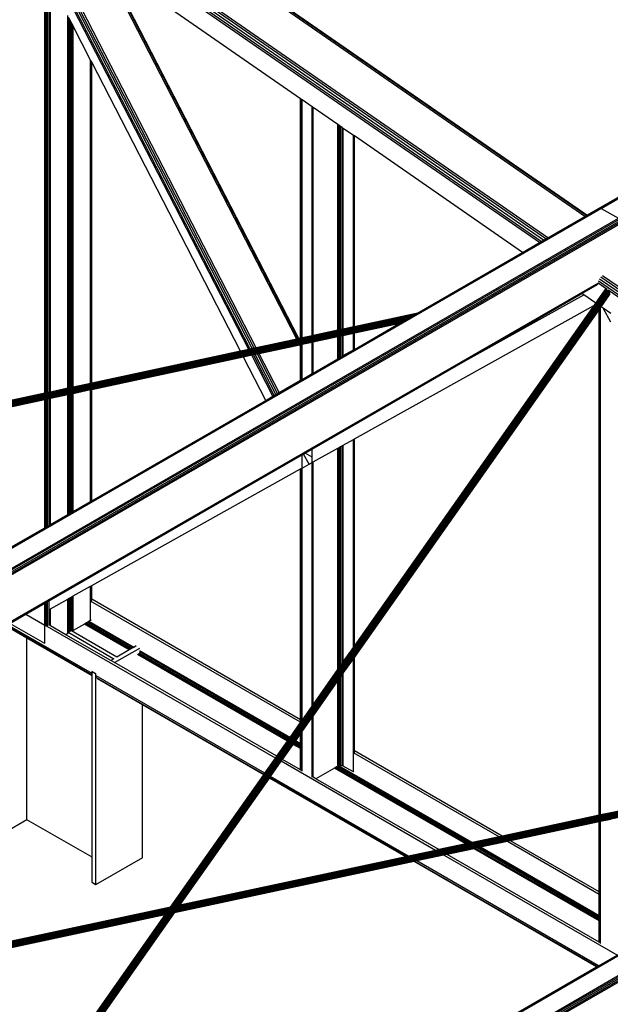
# Model space of a CAD drawing. Header units: millimetres. Extents: x 10 to 1250, y -62 to 528.
# Tile 695 of 909: x 611.33 to 612.43, y 518.41 to 520.23. Entities that reach past the tile are written whole.
import ezdxf

# ---------------------------------------------------------------- set-up
doc = ezdxf.new("R2010")
doc.units = ezdxf.units.MM
doc.header["$LTSCALE"] = 0.05

msp = doc.modelspace()

# ---------------------------------------------------------------- linework, layer by layer
at = {"color": 8}
for p, q in [((612.4102, 519.8837), (615.2443, 521.52)), ((612.4122, 519.883), (615.2463, 521.5193)), ((612.4085, 519.8834), (614.1385, 520.8822)), ((612.382, 519.8681), (611.463, 520.5048)), ((612.3846, 519.8696), (611.4659, 520.506)), ((612.3856, 519.8702), (611.4681, 520.5058)), ((612.3133, 519.8284), (611.3943, 520.4651)), ((612.2979, 519.8195), (611.3811, 520.4547)), ((612.3013, 519.8215), (611.3835, 520.4574)), ((612.3055, 519.8239), (611.3877, 520.4598)), ((612.3097, 519.8263), (611.389, 520.4642)), ((611.3811, 519.54), (611.3811, 520.4148)), ((611.7728, 519.6242), (611.3964, 520.3562)), ((611.762, 519.6219), (611.389, 520.3473)), ((611.7593, 519.6213), (611.389, 520.3413)), ((611.7656, 519.6227), (611.3916, 520.3499)), ((611.7693, 519.6235), (611.3938, 520.3538)), ((611.8481, 519.6404), (611.488, 520.3407)), ((611.8507, 519.641), (611.4925, 520.3376)), ((611.3835, 519.5405), (611.3835, 520.3188)), ((611.8521, 519.6413), (611.4949, 520.336)), ((611.8552, 520.0863), (611.4949, 520.336)), ((611.3837, 519.5406), (611.3837, 520.3184)), ((611.3849, 519.5408), (611.3849, 520.3161)), ((611.3863, 519.5411), (611.3863, 520.3133)), ((611.389, 519.5417), (611.389, 520.3079)), ((611.3914, 519.5422), (611.3914, 520.3033)), ((611.4235, 519.5491), (611.4235, 520.2409)), ((611.4251, 519.5495), (611.4251, 520.2378)), ((611.4257, 519.5496), (611.4257, 520.2367)), ((611.4259, 519.5496), (611.4259, 520.2362)), ((611.4287, 520.2308), (611.4259, 520.2362)), ((611.4287, 519.5502), (611.4287, 520.2308)), ((611.4301, 520.2281), (611.4287, 520.2308)), ((611.4301, 519.5505), (611.4301, 520.2281)), ((611.4313, 520.2258), (611.4301, 520.2281)), ((611.4313, 520.2258), (611.4313, 519.5508)), ((611.4315, 520.2254), (611.4313, 520.2258)), ((611.4315, 519.5508), (611.4315, 520.2254)), ((611.4338, 520.2208), (611.4315, 520.2254)), ((611.4338, 519.5513), (611.4338, 520.2208)), ((611.4659, 520.1583), (611.4338, 520.2208)), ((611.4659, 519.5582), (611.4659, 520.1583)), ((611.4675, 520.1553), (611.4659, 520.1583)), ((611.4675, 519.5586), (611.4675, 520.1553)), ((611.4681, 520.1542), (611.4675, 520.1553)), ((611.4681, 519.5587), (611.4681, 520.1542)), ((611.7438, 519.618), (611.4681, 520.1542)), ((611.8552, 519.6419), (611.8552, 520.0863)), ((611.856, 520.0858), (611.8552, 520.0863)), ((611.856, 519.6421), (611.856, 520.0858)), ((611.8576, 520.0847), (611.856, 520.0858)), ((611.8576, 519.6424), (611.8576, 520.0847)), ((611.8581, 520.0844), (611.8576, 520.0847)), ((611.8581, 519.6425), (611.8581, 520.0844)), ((611.8767, 520.0714), (611.8581, 520.0844)), ((611.8767, 519.6465), (611.8767, 520.0714)), ((611.8784, 520.0703), (611.8767, 520.0714)), ((611.8784, 519.6469), (611.8784, 520.0703)), ((611.9242, 520.0385), (611.8784, 520.0703)), ((611.9242, 519.6568), (611.9242, 520.0385)), ((611.9266, 520.0369), (611.9242, 520.0385)), ((611.9266, 519.6573), (611.9266, 520.0369)), ((611.9293, 520.035), (611.9266, 520.0369)), ((611.9293, 519.6579), (611.9293, 520.035)), ((611.9321, 520.0331), (611.9293, 520.035)), ((611.9321, 519.6584), (611.9321, 520.0331)), ((611.933, 520.0325), (611.9321, 520.0331)), ((611.933, 519.6586), (611.933, 520.0325)), ((611.9344, 520.0315), (611.933, 520.0325)), ((611.9344, 519.659), (611.9344, 520.0315)), ((611.9531, 520.0185), (611.9344, 520.0315)), ((611.9531, 519.663), (611.9531, 520.0185)), ((611.9548, 520.0174), (611.9531, 520.0185)), ((611.9548, 519.6633), (611.9548, 520.0174)), ((612.2665, 519.8014), (611.9548, 520.0174)), ((609.6415, 518.2852), (612.4102, 519.8837)), ((609.6434, 518.2845), (612.4122, 519.883)), ((612.3856, 519.8702), (612.4085, 519.8834)), ((612.4085, 519.8834), (612.4102, 519.8837)), ((612.4102, 519.8837), (612.4122, 519.883)), ((612.4122, 519.883), (612.4443, 519.8645)), ((609.6756, 518.266), (612.4443, 519.8645)), ((609.6775, 518.2644), (612.4463, 519.8629)), ((612.3133, 519.8284), (612.382, 519.8681)), ((612.382, 519.8681), (612.3846, 519.8696)), ((612.3846, 519.8696), (612.3856, 519.8702)), ((609.6792, 518.2621), (612.4479, 519.8607)), ((609.6803, 518.2595), (612.4491, 519.8581)), ((609.6807, 518.257), (612.4495, 519.8556)), ((612.3055, 519.8239), (612.3097, 519.8263)), ((612.3097, 519.8263), (612.3133, 519.8284)), ((612.2665, 519.8014), (612.2979, 519.8195)), ((612.2979, 519.8195), (612.3013, 519.8215)), ((612.3013, 519.8215), (612.3055, 519.8239)), ((612.0704, 519.6882), (612.2665, 519.8014)), ((613.4159, 519.06), (612.412, 519.7554)), ((613.4195, 519.0621), (612.4151, 519.7579)), ((609.7251, 518.1966), (612.4072, 519.7451)), ((609.7266, 518.1956), (612.4066, 519.743)), ((612.3767, 519.725), (612.4055, 519.7417)), ((612.4237, 519.7324), (612.4068, 519.744)), ((613.4075, 519.0551), (612.4076, 519.7478)), ((613.4116, 519.0575), (612.4094, 519.7519)), ((611.6144, 518.5863), (612.4203, 519.7324)), ((611.6146, 518.5863), (612.4206, 519.7326)), ((611.615, 518.5864), (612.4211, 519.7328)), ((611.6155, 518.5865), (612.4215, 519.7329)), ((611.616, 518.5865), (612.422, 519.7329)), ((611.6165, 518.5864), (612.4226, 519.7328)), ((611.617, 518.5863), (612.4231, 519.7326)), ((611.6176, 518.586), (612.4237, 519.7324)), ((611.6182, 518.5857), (612.4243, 519.732)), ((611.6193, 518.5861), (612.4248, 519.7316)), ((611.6208, 518.5868), (612.4254, 519.7311)), ((611.6222, 518.5875), (612.4259, 519.7306)), ((611.6234, 518.588), (612.4264, 519.73)), ((611.6247, 518.5884), (612.4269, 519.7294)), ((611.6257, 518.5887), (612.4273, 519.7287)), ((611.6268, 518.5889), (612.4277, 519.728)), ((611.6277, 518.5892), (612.428, 519.7273)), ((611.6286, 518.5893), (612.4282, 519.7266)), ((611.6293, 518.5895), (612.4284, 519.7259)), ((611.63, 518.5897), (612.4285, 519.7252)), ((611.6306, 518.5898), (612.4285, 519.7246)), ((611.631, 518.5899), (612.4285, 519.724)), ((611.6314, 518.5899), (612.4284, 519.7235)), ((612.1601, 519.6), (612.376, 519.7246)), ((612.1601, 519.6), (612.3801, 519.7227)), ((612.376, 519.7246), (612.3767, 519.725)), ((612.3801, 519.7227), (612.3767, 519.725)), ((612.4025, 519.7072), (612.3801, 519.7227)), ((612.4025, 519.7072), (612.42, 519.732)), ((612.4124, 519.7003), (612.428, 519.7226)), ((612.4251, 519.7314), (612.4254, 519.7311)), ((613.4041, 519.0531), (612.4254, 519.7311)), ((612.428, 519.7226), (612.4282, 519.723)), ((611.9548, 519.4552), (612.3999, 519.7035)), ((611.9548, 519.0705), (612.3999, 519.7035)), ((612.3999, 519.7035), (612.4025, 519.7072)), ((612.4092, 519.6959), (612.4113, 519.6988)), ((612.4113, 519.6988), (612.4124, 519.7003)), ((612.4113, 518.7574), (612.4113, 519.6988)), ((612.4158, 519.698), (612.4124, 519.7003)), ((612.43, 519.672), (612.4158, 519.698)), ((612.43, 519.6882), (612.4158, 519.698)), ((612.0664, 519.6859), (610.5126, 519.3519)), ((612.0649, 519.685), (610.5131, 519.3514)), ((612.0632, 519.684), (610.5137, 519.351)), ((612.0614, 519.683), (610.5142, 519.3504)), ((612.0677, 519.6866), (610.5143, 519.3527)), ((612.0595, 519.6819), (610.5147, 519.3498)), ((612.0574, 519.6807), (610.5152, 519.3492)), ((612.0554, 519.6795), (610.5156, 519.3485)), ((612.0687, 519.6872), (610.5158, 519.3534)), ((612.0695, 519.6877), (610.5171, 519.354)), ((612.0701, 519.688), (610.5184, 519.3545)), ((611.9548, 519.0496), (612.4085, 519.6948)), ((612.0704, 519.6882), (611.9548, 519.6633)), ((612.0532, 519.6783), (612.0554, 519.6795)), ((612.0554, 519.6795), (612.0574, 519.6807)), ((612.0574, 519.6807), (612.0595, 519.6819)), ((612.0595, 519.6819), (612.0614, 519.683)), ((612.0614, 519.683), (612.0632, 519.684)), ((612.0632, 519.684), (612.0649, 519.685)), ((612.0649, 519.685), (612.0664, 519.6859)), ((612.0664, 519.6859), (612.0677, 519.6866)), ((612.0677, 519.6866), (612.0687, 519.6872)), ((612.0687, 519.6872), (612.0695, 519.6877)), ((612.0695, 519.6877), (612.0701, 519.688)), ((612.0701, 519.688), (612.0704, 519.6882)), ((612.4085, 519.6948), (612.4092, 519.6959)), ((612.4085, 518.7568), (612.4085, 519.6948)), ((612.4092, 518.7569), (612.4092, 519.6959)), ((612.0368, 519.6688), (610.5159, 519.3419)), ((612.0532, 519.6783), (610.516, 519.3478)), ((612.0373, 519.6691), (610.516, 519.3421)), ((612.0511, 519.677), (610.5163, 519.3471)), ((612.0381, 519.6695), (610.5163, 519.3424)), ((612.049, 519.6758), (610.5165, 519.3464)), ((612.0391, 519.6701), (610.5165, 519.3428)), ((612.047, 519.6747), (610.5167, 519.3457)), ((612.0403, 519.6708), (610.5167, 519.3433)), ((612.0451, 519.6736), (610.5168, 519.3451)), ((610.5168, 519.3444), (612.0433, 519.6726)), ((612.0417, 519.6716), (610.5168, 519.3438)), ((611.9531, 519.663), (611.9344, 519.659)), ((611.9548, 519.6633), (611.9531, 519.663)), ((612.0366, 519.6687), (611.9548, 519.6511)), ((611.9548, 519.6214), (612.0366, 519.6687)), ((612.0366, 519.6687), (612.0368, 519.6688)), ((612.0368, 519.6688), (612.0373, 519.6691)), ((612.0373, 519.6691), (612.0381, 519.6695)), ((612.0381, 519.6695), (612.0391, 519.6701)), ((612.0391, 519.6701), (612.0403, 519.6708)), ((612.0403, 519.6708), (612.0417, 519.6716)), ((612.0417, 519.6716), (612.0433, 519.6726)), ((612.0433, 519.6726), (612.0451, 519.6736)), ((612.0451, 519.6736), (612.047, 519.6747)), ((612.047, 519.6747), (612.049, 519.6758)), ((612.049, 519.6758), (612.0511, 519.677)), ((612.0511, 519.677), (612.0532, 519.6783)), ((611.8767, 519.6465), (611.8581, 519.6425)), ((611.8784, 519.6469), (611.8767, 519.6465)), ((611.9242, 519.6568), (611.8784, 519.6469)), ((611.9242, 519.6445), (611.8784, 519.6347)), ((611.9266, 519.6573), (611.9242, 519.6568)), ((611.9266, 519.645), (611.9242, 519.6445)), ((611.9242, 519.6038), (611.9242, 519.6445)), ((611.9293, 519.6579), (611.9266, 519.6573)), ((611.9293, 519.6456), (611.9266, 519.645)), ((611.9266, 519.6051), (611.9266, 519.645)), ((611.9321, 519.6584), (611.9293, 519.6579)), ((611.9321, 519.6462), (611.9293, 519.6456)), ((611.9293, 519.6067), (611.9293, 519.6456)), ((611.933, 519.6586), (611.9321, 519.6584)), ((611.933, 519.6464), (611.9321, 519.6462)), ((611.9321, 519.6083), (611.9321, 519.6462)), ((611.9344, 519.659), (611.933, 519.6586)), ((611.9344, 519.6467), (611.933, 519.6464)), ((611.933, 519.6089), (611.933, 519.6464)), ((611.9531, 519.6507), (611.9344, 519.6467)), ((611.9344, 519.6097), (611.9344, 519.6467)), ((611.9548, 519.6511), (611.9531, 519.6507)), ((611.9531, 519.6205), (611.9531, 519.6507)), ((611.9548, 519.6214), (611.9548, 519.6511)), ((611.8481, 519.6404), (611.7728, 519.6242)), ((611.8538, 519.6294), (611.7785, 519.6132)), ((611.8507, 519.641), (611.8481, 519.6404)), ((611.8521, 519.6413), (611.8507, 519.641)), ((611.8552, 519.6419), (611.8521, 519.6413)), ((611.8552, 519.6297), (611.8538, 519.6294)), ((611.8552, 519.6266), (611.8538, 519.6294)), ((611.856, 519.6421), (611.8552, 519.6419)), ((611.856, 519.6298), (611.8552, 519.6297)), ((611.8552, 519.6266), (611.8552, 519.6297)), ((611.8552, 519.564), (611.8552, 519.6266)), ((611.8576, 519.6424), (611.856, 519.6421)), ((611.8564, 519.6299), (611.856, 519.6298)), ((611.856, 519.6251), (611.856, 519.6298)), ((611.8576, 519.6219), (611.856, 519.6251)), ((611.856, 519.5644), (611.856, 519.6251)), ((611.8576, 519.6302), (611.8564, 519.6299)), ((611.8576, 519.6275), (611.8564, 519.6299)), ((611.8581, 519.6425), (611.8576, 519.6424)), ((611.8576, 519.6275), (611.8576, 519.6302)), ((611.8578, 519.6302), (611.8576, 519.6302)), ((611.8581, 519.6267), (611.8576, 519.6275)), ((611.8576, 519.6219), (611.8576, 519.6275)), ((611.8581, 519.6303), (611.8578, 519.6302)), ((611.8581, 519.6296), (611.8578, 519.6302)), ((611.8767, 519.6343), (611.8581, 519.6303)), ((611.8581, 519.6296), (611.8581, 519.6303)), ((611.8581, 519.6267), (611.8581, 519.6296)), ((611.8581, 519.6211), (611.8581, 519.6267)), ((611.8784, 519.6347), (611.8767, 519.6343)), ((611.8767, 519.5764), (611.8767, 519.6343)), ((611.8784, 519.5773), (611.8784, 519.6347)), ((611.7438, 519.618), (611.4681, 519.5587)), ((611.7495, 519.6069), (611.4681, 519.5465)), ((611.7593, 519.6213), (611.7438, 519.618)), ((611.7649, 519.6103), (611.7495, 519.6069)), ((611.7907, 519.5267), (611.7495, 519.6069)), ((611.762, 519.6219), (611.7593, 519.6213)), ((611.7656, 519.6227), (611.762, 519.6219)), ((611.7677, 519.6109), (611.7649, 519.6103)), ((611.804, 519.5344), (611.7649, 519.6103)), ((611.7693, 519.6235), (611.7656, 519.6227)), ((611.7712, 519.6116), (611.7677, 519.6109)), ((611.8063, 519.5357), (611.7677, 519.6109)), ((611.7728, 519.6242), (611.7693, 519.6235)), ((611.775, 519.6124), (611.7712, 519.6116)), ((611.8094, 519.5375), (611.7712, 519.6116)), ((611.7785, 519.6132), (611.775, 519.6124)), ((611.8126, 519.5393), (611.775, 519.6124)), ((611.8156, 519.5411), (611.7785, 519.6132)), ((611.8581, 519.6211), (611.8576, 519.6219)), ((611.8576, 519.5653), (611.8576, 519.6219)), ((611.8581, 519.5656), (611.8581, 519.6211)), ((611.9266, 519.6051), (611.9293, 519.6067)), ((611.9293, 519.6067), (611.9321, 519.6083)), ((611.9321, 519.6083), (611.933, 519.6089)), ((611.933, 519.6089), (611.9344, 519.6097)), ((611.9344, 519.6097), (611.9531, 519.6205)), ((611.9531, 519.6205), (611.9548, 519.6214)), ((611.8767, 519.4364), (612.1601, 519.6)), ((611.8784, 519.5773), (611.9242, 519.6038)), ((611.9242, 519.6038), (611.9266, 519.6051)), ((611.8581, 519.5656), (611.8767, 519.5764)), ((611.8767, 519.5764), (611.8784, 519.5773)), ((611.4338, 519.5513), (611.4315, 519.5508)), ((611.4659, 519.5582), (611.4338, 519.5513)), ((611.4675, 519.5586), (611.4659, 519.5582)), ((611.4681, 519.5587), (611.4675, 519.5586)), ((611.8156, 519.5411), (611.8552, 519.564)), ((611.8552, 519.564), (611.856, 519.5644)), ((611.856, 519.5644), (611.8576, 519.5653)), ((611.8576, 519.5653), (611.8581, 519.5656)), ((611.3811, 519.54), (611.3066, 519.524)), ((611.3835, 519.5405), (611.3811, 519.54)), ((611.3837, 519.5406), (611.3835, 519.5405)), ((611.3849, 519.5408), (611.3837, 519.5406)), ((611.3863, 519.5411), (611.3849, 519.5408)), ((611.389, 519.5417), (611.3863, 519.5411)), ((611.3914, 519.5422), (611.389, 519.5417)), ((611.4235, 519.5491), (611.3914, 519.5422)), ((611.4235, 519.5369), (611.3914, 519.53)), ((611.4251, 519.5495), (611.4235, 519.5491)), ((611.4251, 519.5372), (611.4235, 519.5369)), ((611.4235, 519.3147), (611.4235, 519.5369)), ((611.4257, 519.5496), (611.4251, 519.5495)), ((611.4257, 519.5373), (611.4251, 519.5372)), ((611.4251, 519.3156), (611.4251, 519.5372)), ((611.4259, 519.5496), (611.4257, 519.5496)), ((611.4259, 519.5374), (611.4257, 519.5373)), ((611.4257, 519.3159), (611.4257, 519.5373)), ((611.4287, 519.5502), (611.4259, 519.5496)), ((611.4287, 519.538), (611.4259, 519.5374)), ((611.4259, 519.3161), (611.4259, 519.5374)), ((611.4301, 519.5505), (611.4287, 519.5502)), ((611.4301, 519.5383), (611.4287, 519.538)), ((611.4287, 519.3177), (611.4287, 519.538)), ((611.4313, 519.5508), (611.4301, 519.5505)), ((611.4313, 519.5385), (611.4301, 519.5383)), ((611.4301, 519.3185), (611.4301, 519.5383)), ((611.4315, 519.5508), (611.4313, 519.5508)), ((611.4315, 519.5386), (611.4313, 519.5385)), ((611.4313, 519.5385), (611.4313, 519.3192)), ((611.4338, 519.5391), (611.4315, 519.5386)), ((611.4315, 519.3193), (611.4315, 519.5386)), ((611.4659, 519.546), (611.4338, 519.5391)), ((611.4338, 519.3207), (611.4338, 519.5391)), ((611.4675, 519.5463), (611.4659, 519.546)), ((611.4659, 519.3392), (611.4659, 519.546)), ((611.4681, 519.5465), (611.4675, 519.5463)), ((611.4675, 519.3401), (611.4675, 519.5463)), ((611.4681, 519.3404), (611.4681, 519.5465)), ((611.7907, 519.5267), (611.804, 519.5344)), ((611.804, 519.5344), (611.8063, 519.5357)), ((611.8063, 519.5357), (611.8094, 519.5375)), ((611.8094, 519.5375), (611.8126, 519.5393)), ((611.8126, 519.5393), (611.8156, 519.5411)), ((611.3811, 519.5278), (611.3066, 519.5117)), ((611.3835, 519.5283), (611.3811, 519.5278)), ((611.3811, 519.2902), (611.3811, 519.5278)), ((611.3835, 519.2916), (611.3835, 519.5283)), ((611.3837, 519.5283), (611.3835, 519.5283)), ((611.3849, 519.5286), (611.3837, 519.5283)), ((611.3837, 519.2917), (611.3837, 519.5283)), ((611.3863, 519.5289), (611.3849, 519.5286)), ((611.3849, 519.2924), (611.3849, 519.5286)), ((611.389, 519.5295), (611.3863, 519.5289)), ((611.3863, 519.2932), (611.3863, 519.5289)), ((611.3914, 519.53), (611.389, 519.5295)), ((611.389, 519.2948), (611.389, 519.5295)), ((611.3914, 519.2962), (611.3914, 519.53)), ((611.4681, 519.3404), (611.7907, 519.5267)), ((611.9293, 519.441), (611.9321, 519.4425)), ((611.9321, 519.4425), (611.933, 519.443)), ((611.9321, 519.0382), (611.9321, 519.4425)), ((611.933, 519.443), (611.9344, 519.4438)), ((611.933, 519.0395), (611.933, 519.443)), ((611.9344, 519.4438), (611.9531, 519.4543)), ((611.9344, 519.0415), (611.9344, 519.4438)), ((611.9531, 519.4543), (611.9548, 519.4552)), ((611.9531, 519.0681), (611.9531, 519.4543)), ((611.9548, 519.0705), (611.9548, 519.4552)), ((611.389, 519.1548), (611.8581, 519.4256)), ((611.8581, 519.4256), (611.8603, 519.4269)), ((611.8581, 519.4012), (611.8581, 519.4256)), ((611.8603, 519.4269), (611.8635, 519.4287)), ((611.8709, 519.4084), (611.8603, 519.4269)), ((611.8635, 519.4287), (611.8767, 519.4364)), ((611.8767, 519.4211), (611.8635, 519.4287)), ((611.8767, 519.4211), (611.8767, 519.4364)), ((611.8784, 519.4126), (611.9242, 519.4382)), ((611.9242, 519.4382), (611.9266, 519.4395)), ((611.9242, 519.027), (611.9242, 519.4382)), ((611.9266, 519.4395), (611.9293, 519.441)), ((611.9266, 519.0303), (611.9266, 519.4395)), ((611.9293, 519.0343), (611.9293, 519.441)), ((611.8581, 519.4012), (611.8709, 519.4084)), ((611.8709, 519.4084), (611.8767, 519.4117)), ((611.8767, 519.4117), (611.8767, 519.4211)), ((611.8767, 519.4117), (611.8784, 519.4126)), ((611.8767, 518.9594), (611.8767, 519.4117)), ((611.8784, 518.9619), (611.8784, 519.4126)), ((611.4681, 519.183), (611.8552, 519.3996)), ((611.8552, 519.3996), (611.856, 519.4)), ((611.8552, 518.9341), (611.8552, 519.3996)), ((611.856, 519.4), (611.8576, 519.401)), ((611.856, 518.9337), (611.856, 519.4)), ((611.8576, 519.401), (611.8581, 519.4012)), ((611.8576, 518.9327), (611.8576, 519.401)), ((611.8581, 518.9329), (611.8581, 519.4012)), ((611.4338, 519.3207), (611.4659, 519.3392)), ((611.4659, 519.3392), (611.4675, 519.3401)), ((611.4675, 519.3401), (611.4681, 519.3404)), ((611.3914, 519.2962), (611.4235, 519.3147)), ((611.4235, 519.3147), (611.4251, 519.3156)), ((611.4251, 519.3156), (611.4257, 519.3159)), ((611.4257, 519.3159), (611.4259, 519.3161)), ((611.4259, 519.3161), (611.4287, 519.3177)), ((611.4287, 519.3177), (611.4301, 519.3185)), ((611.4301, 519.3185), (611.4313, 519.3192)), ((611.4313, 519.3192), (611.4315, 519.3193)), ((611.4315, 519.3193), (611.4338, 519.3207)), ((611.389, 519.2948), (611.3914, 519.2962)), ((611.3066, 519.2472), (611.3811, 519.2902)), ((611.3811, 519.2902), (611.3835, 519.2916)), ((611.3835, 519.2916), (611.3837, 519.2917)), ((611.3837, 519.2917), (611.3849, 519.2924)), ((611.3849, 519.2924), (611.3863, 519.2932)), ((611.3863, 519.2932), (611.389, 519.2948)), ((611.4338, 519.1638), (611.4659, 519.1818)), ((611.4659, 519.1818), (611.4675, 519.1827)), ((611.4659, 519.1588), (611.4659, 519.1818)), ((611.4675, 519.1827), (611.4681, 519.183)), ((611.4675, 519.1579), (611.4675, 519.1827)), ((611.4681, 519.1576), (611.4681, 519.183)), ((611.3461, 519.13), (611.3811, 519.1502)), ((611.3811, 519.1502), (611.3835, 519.1516)), ((611.3811, 519.1098), (611.3811, 519.1502)), ((611.3835, 519.1516), (611.3837, 519.1517)), ((611.3835, 519.1356), (611.3835, 519.1516)), ((611.3837, 519.1517), (611.3849, 519.1524)), ((611.3837, 519.1357), (611.3837, 519.1517)), ((611.3849, 519.1524), (611.3863, 519.1532)), ((611.3849, 519.1364), (611.3849, 519.1524)), ((611.3863, 519.1532), (611.389, 519.1548)), ((611.3863, 519.1372), (611.3863, 519.1532)), ((611.389, 519.1388), (611.389, 519.1548)), ((611.3914, 519.1401), (611.4235, 519.158)), ((611.4235, 519.158), (611.4251, 519.1589)), ((611.4235, 519.139), (611.4235, 519.158)), ((611.4251, 519.1589), (611.4257, 519.1592)), ((611.4251, 519.1381), (611.4251, 519.1589)), ((611.4257, 519.1592), (611.4259, 519.1594)), ((611.4257, 519.1378), (611.4257, 519.1592)), ((611.4259, 519.1594), (611.4287, 519.1609)), ((611.4259, 519.1376), (611.4259, 519.1594)), ((611.4287, 519.1609), (611.4301, 519.1617)), ((611.4287, 519.136), (611.4287, 519.1609)), ((611.4301, 519.1617), (611.4313, 519.1624)), ((611.4301, 519.1352), (611.4301, 519.1617)), ((611.4313, 519.1624), (611.4315, 519.1625)), ((611.4313, 519.1624), (611.4313, 519.1345)), ((611.4315, 519.1625), (611.4338, 519.1638)), ((611.4315, 519.1344), (611.4315, 519.1625)), ((611.4338, 519.0998), (611.4338, 519.1638)), ((611.4675, 519.1579), (611.4659, 519.1588)), ((611.4659, 519.1542), (611.4659, 519.1588)), ((611.8552, 518.9294), (611.4659, 519.1542)), ((611.4659, 519.1183), (611.4659, 519.1542)), ((611.4681, 519.1576), (611.4675, 519.1579)), ((611.4675, 519.1542), (611.4675, 519.1579)), ((611.4681, 519.1559), (611.4681, 519.1576)), ((611.8552, 518.9341), (611.4681, 519.1576)), ((611.3835, 519.1356), (611.3837, 519.1357)), ((611.3835, 519.1259), (611.3835, 519.1356)), ((611.3837, 519.1357), (611.3849, 519.1364)), ((611.3837, 519.1258), (611.3837, 519.1357)), ((611.3849, 519.1364), (611.3863, 519.1372)), ((611.3849, 519.1251), (611.3849, 519.1364)), ((611.3863, 519.1243), (611.3863, 519.1372)), ((611.389, 519.1388), (611.3914, 519.1401)), ((611.389, 519.1227), (611.389, 519.1388)), ((611.3914, 519.1214), (611.3914, 519.1401)), ((611.4251, 519.1381), (611.4235, 519.139)), ((611.4235, 519.1369), (611.4235, 519.139)), ((611.4251, 519.1359), (611.4235, 519.1369)), ((611.4235, 519.1343), (611.4235, 519.1369)), ((611.4251, 519.1334), (611.4235, 519.1343)), ((611.4235, 519.1318), (611.4235, 519.1343)), ((611.4251, 519.1309), (611.4235, 519.1318)), ((611.4235, 519.1297), (611.4235, 519.1318)), ((611.4257, 519.1378), (611.4251, 519.1381)), ((611.4251, 519.1359), (611.4251, 519.1381)), ((611.4257, 519.1356), (611.4251, 519.1359)), ((611.4251, 519.1334), (611.4251, 519.1359)), ((611.4257, 519.1331), (611.4251, 519.1334)), ((611.4251, 519.1309), (611.4251, 519.1334)), ((611.4259, 519.1376), (611.4257, 519.1378)), ((611.4257, 519.1356), (611.4257, 519.1378)), ((611.4259, 519.1355), (611.4257, 519.1356)), ((611.4257, 519.1331), (611.4257, 519.1356)), ((611.4259, 519.133), (611.4257, 519.1331)), ((611.4257, 519.1306), (611.4257, 519.1331)), ((611.4259, 519.1355), (611.4259, 519.1376)), ((611.4259, 519.133), (611.4259, 519.1355)), ((611.4259, 519.1304), (611.4259, 519.133)), ((611.4301, 519.1352), (611.4287, 519.136)), ((611.4287, 519.1339), (611.4287, 519.136)), ((611.4301, 519.1331), (611.4287, 519.1339)), ((611.4287, 519.1314), (611.4287, 519.1339)), ((611.4301, 519.1305), (611.4287, 519.1314)), ((611.4287, 519.1288), (611.4287, 519.1314)), ((611.4313, 519.1345), (611.4301, 519.1352)), ((611.4301, 519.1331), (611.4301, 519.1352)), ((611.4313, 519.1324), (611.4301, 519.1331)), ((611.4301, 519.1305), (611.4301, 519.1331)), ((611.4315, 519.1344), (611.4313, 519.1345)), ((611.4313, 519.1345), (611.4313, 519.1324)), ((611.4315, 519.1323), (611.4313, 519.1324)), ((611.4313, 519.1324), (611.4313, 519.1299)), ((611.4315, 519.1323), (611.4315, 519.1344)), ((611.4315, 519.1297), (611.4315, 519.1323)), ((610.7471, 517.5185), (613.5158, 519.117)), ((610.7491, 517.5178), (613.5178, 519.1164)), ((611.3162, 519.1128), (611.3461, 519.13)), ((611.3461, 519.13), (611.3811, 519.1098)), ((611.3837, 519.1258), (611.3835, 519.1259)), ((611.3835, 519.1248), (611.3835, 519.1259)), ((611.3835, 519.1248), (611.3837, 519.1247)), ((611.3835, 519.1211), (611.3835, 519.1248)), ((611.3837, 519.121), (611.3835, 519.1211)), ((611.3835, 519.1199), (611.3835, 519.1211)), ((611.3835, 519.1199), (611.3837, 519.1197)), ((611.3835, 519.1131), (611.3835, 519.1199)), ((611.3835, 519.1089), (611.3835, 519.1131)), ((611.3837, 519.113), (611.3835, 519.1131)), ((611.3849, 519.1251), (611.3837, 519.1258)), ((611.3837, 519.1247), (611.3837, 519.1258)), ((611.3837, 519.1247), (611.3849, 519.1239)), ((611.3837, 519.121), (611.3837, 519.1247)), ((611.3849, 519.1204), (611.3837, 519.121)), ((611.3837, 519.1197), (611.3837, 519.121)), ((611.3837, 519.1197), (611.3849, 519.1191)), ((611.3837, 519.113), (611.3837, 519.1197)), ((611.3837, 519.1113), (611.3837, 519.113)), ((611.3849, 519.1123), (611.3837, 519.113)), ((611.3863, 519.1243), (611.3849, 519.1251)), ((611.3849, 519.1239), (611.3849, 519.1251)), ((611.3849, 519.1239), (611.3863, 519.1231)), ((611.3849, 519.1204), (611.3849, 519.1239)), ((611.3863, 519.1197), (611.3849, 519.1204)), ((611.3849, 519.1191), (611.3849, 519.1204)), ((611.3849, 519.1191), (611.3863, 519.1183)), ((611.3849, 519.1123), (611.3849, 519.1191)), ((611.3863, 519.1231), (611.3863, 519.1243)), ((611.3863, 519.1197), (611.3863, 519.1231)), ((611.3863, 519.1183), (611.3863, 519.1197)), ((611.3863, 519.1115), (611.3863, 519.1183)), ((611.3914, 519.1214), (611.389, 519.1227)), ((611.389, 519.1213), (611.389, 519.1227)), ((611.389, 519.1213), (611.3914, 519.1198)), ((611.389, 519.1182), (611.389, 519.1213)), ((611.3914, 519.1169), (611.389, 519.1182)), ((611.389, 519.1166), (611.389, 519.1182)), ((611.389, 519.1166), (611.3914, 519.1153)), ((611.389, 519.1099), (611.389, 519.1166)), ((611.3914, 519.1198), (611.3914, 519.1214)), ((611.3914, 519.1169), (611.3914, 519.1198)), ((611.3914, 519.1153), (611.3914, 519.1169)), ((611.3914, 519.1085), (611.3914, 519.1153)), ((611.4251, 519.1288), (611.4235, 519.1297)), ((611.4235, 519.1028), (611.4235, 519.1297)), ((611.4257, 519.1306), (611.4251, 519.1309)), ((611.4251, 519.1288), (611.4251, 519.1309)), ((611.4257, 519.1284), (611.4251, 519.1288)), ((611.4251, 519.1019), (611.4251, 519.1288)), ((611.4259, 519.1304), (611.4257, 519.1306)), ((611.4257, 519.1284), (611.4257, 519.1306)), ((611.4259, 519.1283), (611.4257, 519.1284)), ((611.4257, 519.1016), (611.4257, 519.1284)), ((611.4259, 519.1283), (611.4259, 519.1304)), ((611.4259, 519.1014), (611.4259, 519.1283)), ((611.4301, 519.128), (611.4287, 519.1288)), ((611.4287, 519.1267), (611.4287, 519.1288)), ((611.4301, 519.1259), (611.4287, 519.1267)), ((611.4287, 519.1006), (611.4287, 519.1267)), ((611.4313, 519.1299), (611.4301, 519.1305)), ((611.4301, 519.128), (611.4301, 519.1305)), ((611.4313, 519.1273), (611.4301, 519.128)), ((611.4301, 519.1259), (611.4301, 519.128)), ((611.4301, 519.1008), (611.4301, 519.1259)), ((611.4313, 519.1252), (611.4301, 519.1259)), ((611.4315, 519.1297), (611.4313, 519.1299)), ((611.4313, 519.1299), (611.4313, 519.1273)), ((611.4315, 519.1272), (611.4313, 519.1273)), ((611.4313, 519.1273), (611.4313, 519.1252)), ((611.4313, 519.1252), (611.4313, 519.1013)), ((611.4315, 519.1251), (611.4313, 519.1252)), ((611.4315, 519.1272), (611.4315, 519.1297)), ((611.4315, 519.1251), (611.4315, 519.1272)), ((611.4315, 519.1014), (611.4315, 519.1251)), ((611.4564, 519.1128), (611.4546, 519.1117)), ((611.4586, 519.1141), (611.4564, 519.1128)), ((611.5396, 519.0648), (611.4564, 519.1128)), ((611.4608, 519.1153), (611.4586, 519.1141)), ((611.5418, 519.0661), (611.4586, 519.1141)), ((611.4626, 519.1164), (611.4608, 519.1153)), ((611.5439, 519.0673), (611.4608, 519.1153)), ((611.4659, 519.1183), (611.4626, 519.1164)), ((611.5458, 519.0684), (611.4626, 519.1164)), ((611.4668, 519.1191), (611.4659, 519.1183)), ((610.7812, 517.4993), (613.5499, 519.0978)), ((610.7832, 517.4977), (613.5519, 519.0962)), ((611.4686, 519.0168), (611.3093, 519.1088)), ((611.4686, 519.0197), (611.3118, 519.1102)), ((611.3811, 519.0753), (611.3162, 519.1128)), ((611.348, 519.0854), (611.3213, 519.1008)), ((611.8088, 518.8629), (611.3811, 519.1098)), ((611.3811, 519.0753), (611.3811, 519.1098)), ((611.3863, 519.1115), (611.3849, 519.1123)), ((611.3849, 519.1109), (611.3849, 519.1123)), ((611.3863, 519.1086), (611.3863, 519.1115)), ((611.389, 519.1089), (611.389, 519.1099)), ((611.3914, 519.1085), (611.389, 519.1099)), ((611.4202, 519.0919), (611.3914, 519.1085)), ((611.4251, 519.1019), (611.4235, 519.1028)), ((611.4235, 519.1028), (611.4251, 519.1019)), ((611.4235, 519.0998), (611.4235, 519.1028)), ((611.4235, 519.1028), (611.4235, 519.1028)), ((611.4235, 519.0998), (611.4251, 519.0984)), ((611.4251, 519.0992), (611.4235, 519.0998)), ((611.4235, 519.0967), (611.4235, 519.0998)), ((611.4235, 519.0938), (611.4235, 519.0967)), ((611.4235, 519.0967), (611.4251, 519.0958)), ((611.4251, 519.0952), (611.4235, 519.0938)), ((611.4257, 519.1016), (611.4251, 519.1019)), ((611.4251, 519.1019), (611.4251, 519.1018)), ((611.4251, 519.1018), (611.4257, 519.1016)), ((611.4251, 519.0992), (611.4251, 519.1018)), ((611.4257, 519.099), (611.4251, 519.0992)), ((611.4251, 519.0984), (611.4251, 519.0992)), ((611.4251, 519.0984), (611.4257, 519.0968)), ((611.4251, 519.0958), (611.4251, 519.0984)), ((611.4251, 519.0952), (611.4251, 519.0958)), ((611.4251, 519.0958), (611.4253, 519.0957)), ((611.4253, 519.0957), (611.4251, 519.0952)), ((611.4257, 519.0968), (611.4253, 519.0957)), ((611.4253, 519.0957), (611.5092, 519.0473)), ((611.4259, 519.1014), (611.4257, 519.1016)), ((611.4257, 519.1016), (611.4257, 519.1015)), ((611.4257, 519.1015), (611.4259, 519.1014)), ((611.4257, 519.099), (611.4257, 519.1015)), ((611.4259, 519.0989), (611.4257, 519.099)), ((611.4257, 519.0968), (611.4257, 519.099)), ((611.4259, 519.0989), (611.4259, 519.1014)), ((611.4259, 519.1014), (611.4259, 519.1014)), ((611.4259, 519.0989), (611.4287, 519.0985)), ((611.4287, 519.1006), (611.4301, 519.1008)), ((611.4287, 519.0998), (611.4287, 519.1006)), ((611.4306, 519.0988), (611.4287, 519.0998)), ((611.4287, 519.0985), (611.4287, 519.0998)), ((611.4306, 519.0988), (611.4287, 519.0985)), ((611.4301, 519.1008), (611.4313, 519.1013)), ((611.4315, 519.0989), (611.4306, 519.0988)), ((611.5145, 519.0503), (611.4306, 519.0988)), ((611.4313, 519.1013), (611.4315, 519.1014)), ((611.4315, 519.0989), (611.4315, 519.1014)), ((611.4338, 519.0998), (611.4315, 519.0989)), ((611.4546, 519.1117), (611.4338, 519.0998)), ((611.5377, 519.0637), (611.4546, 519.1117)), ((610.7848, 517.4954), (613.5536, 519.094)), ((610.786, 517.4929), (613.5547, 519.0914)), ((610.7863, 517.4903), (613.5551, 519.0889)), ((611.348, 518.7484), (611.348, 519.0854)), ((611.4686, 519.0158), (611.348, 519.0854)), ((611.4235, 519.0938), (611.4202, 519.0919)), ((611.5034, 519.0439), (611.4202, 519.0919)), ((611.5102, 519.04), (611.557, 519.067)), ((611.5377, 519.0637), (611.5145, 519.0503)), ((611.5396, 519.0648), (611.5377, 519.0637)), ((611.5418, 519.0661), (611.5396, 519.0648)), ((611.5439, 519.0673), (611.5418, 519.0661)), ((611.5458, 519.0684), (611.5439, 519.0673)), ((611.5502, 519.071), (611.5458, 519.0684)), ((611.8346, 518.8995), (611.5567, 519.06)), ((611.8357, 518.9011), (611.557, 519.0619)), ((611.9344, 519.0415), (611.9531, 519.0681)), ((611.9531, 519.0681), (611.9548, 519.0705)), ((611.5092, 519.0473), (611.5034, 519.0439)), ((611.5102, 519.04), (611.5034, 519.0439)), ((611.5186, 519.0351), (611.5102, 519.04)), ((611.831, 518.8944), (611.553, 519.0549)), ((611.8321, 518.8959), (611.5545, 519.0562)), ((611.8333, 518.8977), (611.5558, 519.0579)), ((611.933, 519.0395), (611.9344, 519.0415)), ((611.9344, 519.0206), (611.9531, 519.0472)), ((611.9531, 519.0472), (611.9548, 519.0496)), ((611.9531, 518.8776), (611.9531, 519.0472)), ((611.9548, 518.8766), (611.9548, 519.0496)), ((611.4694, 519.0243), (611.4686, 519.0238)), ((611.4686, 519.0238), (611.4753, 519.0199)), ((611.4686, 519.0197), (611.4686, 519.0238)), ((611.8112, 518.8662), (611.5186, 519.0351)), ((611.8784, 518.9619), (611.9242, 519.027)), ((611.9242, 519.027), (611.9266, 519.0303)), ((611.9266, 519.0303), (611.9293, 519.0343)), ((611.9293, 519.0343), (611.9321, 519.0382)), ((611.9321, 519.0382), (611.933, 519.0395)), ((611.4686, 519.0168), (611.4686, 519.0197)), ((611.4686, 519.0158), (611.4686, 519.0168)), ((611.4686, 518.6788), (611.4686, 519.0158)), ((611.4753, 519.0199), (611.4762, 519.0204)), ((611.4753, 519.0199), (611.4753, 518.628)), ((611.789, 518.8347), (611.4762, 519.0153)), ((611.7876, 518.8326), (611.4768, 519.012)), ((611.5619, 518.9619), (611.4786, 519.01)), ((611.8784, 518.941), (611.9242, 519.0062)), ((611.9242, 519.0062), (611.9266, 519.0095)), ((611.9242, 518.8479), (611.9242, 519.0062)), ((611.9266, 519.0095), (611.9293, 519.0134)), ((611.9266, 518.8929), (611.9266, 519.0095)), ((611.9293, 519.0134), (611.9321, 519.0173)), ((611.9293, 518.8913), (611.9293, 519.0134)), ((611.9321, 519.0173), (611.933, 519.0186)), ((611.9321, 518.8897), (611.9321, 519.0173)), ((611.933, 519.0186), (611.9344, 519.0206)), ((611.933, 518.8892), (611.933, 519.0186)), ((611.9344, 518.8884), (611.9344, 519.0206)), ((611.5619, 518.6779), (611.5619, 518.9619)), ((611.7871, 518.8319), (611.5619, 518.9619)), ((611.8581, 518.9329), (611.8767, 518.9594)), ((611.8767, 518.9594), (611.8784, 518.9619)), ((611.8552, 518.9294), (611.8552, 518.9341)), ((611.8576, 518.9327), (611.856, 518.9337)), ((611.856, 518.9299), (611.856, 518.9337)), ((611.856, 518.9299), (611.8576, 518.9323)), ((611.8578, 518.9326), (611.8576, 518.9327)), ((611.8576, 518.9323), (611.8576, 518.9327)), ((611.8576, 518.9323), (611.8578, 518.9326)), ((611.8578, 518.9326), (611.8581, 518.9329)), ((611.8581, 518.912), (611.8767, 518.9386)), ((611.8767, 518.9386), (611.8784, 518.941)), ((611.8767, 518.8284), (611.8767, 518.9386)), ((611.8784, 518.8274), (611.8784, 518.941)), ((613.1723, 518.9193), (611.6182, 518.5857)), ((613.1708, 518.9185), (611.6188, 518.5852)), ((613.1691, 518.9175), (611.6193, 518.5848)), ((613.1673, 518.9165), (611.6198, 518.5842)), ((613.1736, 518.9201), (611.62, 518.5865)), ((613.1654, 518.9153), (611.6203, 518.5836)), ((613.1634, 518.9142), (611.6208, 518.583)), ((613.1613, 518.913), (611.6212, 518.5823)), ((613.1746, 518.9207), (611.6214, 518.5872)), ((613.1754, 518.9211), (611.6228, 518.5878)), ((613.176, 518.9215), (611.624, 518.5883)), ((611.8357, 518.9011), (611.8552, 518.9289)), ((611.8552, 518.9289), (611.856, 518.9299)), ((611.8552, 518.9289), (611.8552, 518.9294)), ((611.8576, 518.9114), (611.8581, 518.912)), ((611.8581, 518.8881), (611.8581, 518.912)), ((613.1428, 518.9023), (611.6215, 518.5757)), ((613.1591, 518.9117), (611.6216, 518.5816)), ((613.1432, 518.9026), (611.6217, 518.5759)), ((613.157, 518.9105), (611.6219, 518.5809)), ((613.144, 518.903), (611.6219, 518.5762)), ((613.1549, 518.9093), (611.6221, 518.5802)), ((613.145, 518.9036), (611.6221, 518.5766)), ((613.1529, 518.9082), (611.6223, 518.5795)), ((613.1462, 518.9043), (611.6223, 518.5771)), ((613.151, 518.9071), (611.6224, 518.5789)), ((613.1476, 518.9051), (611.6224, 518.5776)), ((611.6225, 518.5782), (613.1492, 518.906)), ((611.8112, 518.8662), (611.831, 518.8944)), ((611.831, 518.8944), (611.8321, 518.8959)), ((611.8321, 518.8959), (611.8333, 518.8977)), ((611.8333, 518.8977), (611.8346, 518.8995)), ((611.8346, 518.8995), (611.8357, 518.9011)), ((611.845, 518.8935), (611.8461, 518.895)), ((611.8461, 518.895), (611.8552, 518.908)), ((611.8552, 518.8897), (611.8461, 518.895)), ((611.8552, 518.908), (611.856, 518.9091)), ((611.8552, 518.8897), (611.8552, 518.908)), ((611.856, 518.9091), (611.8576, 518.9114)), ((611.856, 518.8893), (611.856, 518.9091)), ((611.8576, 518.8884), (611.8576, 518.9114)), ((611.8216, 518.8602), (611.8414, 518.8884)), ((611.8414, 518.8884), (611.8425, 518.8899)), ((611.8552, 518.8804), (611.8414, 518.8884)), ((611.8425, 518.8899), (611.8438, 518.8917)), ((611.8552, 518.8826), (611.8425, 518.8899)), ((611.8438, 518.8917), (611.845, 518.8935)), ((611.8552, 518.8851), (611.8438, 518.8917)), ((611.8552, 518.8876), (611.845, 518.8935)), ((611.8552, 518.8876), (611.8552, 518.8897)), ((611.8552, 518.8851), (611.8552, 518.8876)), ((611.8552, 518.8826), (611.8552, 518.8851)), ((611.8552, 518.8804), (611.8552, 518.8826)), ((611.8552, 518.8408), (611.8552, 518.8804)), ((611.8576, 518.8884), (611.856, 518.8893)), ((611.856, 518.8872), (611.856, 518.8893)), ((611.8576, 518.8862), (611.856, 518.8872)), ((611.856, 518.8847), (611.856, 518.8872)), ((611.8576, 518.8837), (611.856, 518.8847)), ((611.856, 518.8821), (611.856, 518.8847)), ((611.8576, 518.8812), (611.856, 518.8821)), ((611.856, 518.88), (611.856, 518.8821)), ((611.8576, 518.879), (611.856, 518.88)), ((611.856, 518.8403), (611.856, 518.88)), ((611.8581, 518.8881), (611.8576, 518.8884)), ((611.8576, 518.8862), (611.8576, 518.8884)), ((611.8581, 518.886), (611.8576, 518.8862)), ((611.8576, 518.8837), (611.8576, 518.8862)), ((611.8581, 518.8835), (611.8576, 518.8837)), ((611.8576, 518.8812), (611.8576, 518.8837)), ((611.8581, 518.8809), (611.8576, 518.8812)), ((611.8576, 518.879), (611.8576, 518.8812)), ((611.8581, 518.8788), (611.8576, 518.879)), ((611.8576, 518.8394), (611.8576, 518.879)), ((611.8581, 518.886), (611.8581, 518.8881)), ((611.8581, 518.8835), (611.8581, 518.886)), ((611.8581, 518.8809), (611.8581, 518.8835)), ((611.8581, 518.8788), (611.8581, 518.8809)), ((611.8581, 518.8391), (611.8581, 518.8788)), ((611.9293, 518.8913), (611.9266, 518.8929)), ((611.9266, 518.8882), (611.9266, 518.8929)), ((611.9293, 518.8866), (611.9266, 518.8882)), ((611.9266, 518.8502), (611.9266, 518.8882)), ((611.9293, 518.8866), (611.9293, 518.8913)), ((611.9293, 518.8505), (611.9293, 518.8866)), ((611.933, 518.8892), (611.9321, 518.8897)), ((611.9321, 518.885), (611.9321, 518.8897)), ((611.9344, 518.8837), (611.9321, 518.885)), ((611.9321, 518.8502), (611.9321, 518.885)), ((611.9344, 518.8884), (611.933, 518.8892)), ((611.933, 518.8847), (611.933, 518.8892)), ((611.9344, 518.8837), (611.9344, 518.8884)), ((611.9344, 518.8479), (611.9344, 518.8837)), ((611.9548, 518.8766), (611.9531, 518.8776)), ((611.9531, 518.8729), (611.9531, 518.8776)), ((612.229, 518.7183), (611.9548, 518.8766)), ((611.9548, 518.8727), (611.9548, 518.8766)), ((611.789, 518.8347), (611.8088, 518.8629)), ((611.8088, 518.8629), (611.8112, 518.8662)), ((611.8193, 518.8569), (611.8216, 518.8602)), ((611.8552, 518.8408), (611.8216, 518.8602)), ((612.2231, 518.717), (611.9531, 518.8729)), ((611.9531, 518.8371), (611.9531, 518.8729)), ((611.7994, 518.8287), (611.8193, 518.8569)), ((612.1053, 518.6917), (611.8193, 518.8569)), ((611.8559, 518.8404), (611.8552, 518.8408)), ((611.856, 518.8402), (611.856, 518.8403)), ((611.8576, 518.8394), (611.856, 518.8403)), ((611.8581, 518.8391), (611.8576, 518.8394)), ((611.8581, 518.8384), (611.8581, 518.8391)), ((611.9179, 518.8443), (611.8835, 518.8244)), ((611.9197, 518.8453), (611.9179, 518.8443)), ((612.1613, 518.7037), (611.9179, 518.8443)), ((611.9219, 518.8466), (611.9197, 518.8453)), ((612.164, 518.7043), (611.9197, 518.8453)), ((611.9241, 518.8478), (611.9219, 518.8466)), ((612.1672, 518.705), (611.9219, 518.8466)), ((611.9242, 518.8479), (611.9241, 518.8478)), ((612.1704, 518.7057), (611.9241, 518.8478)), ((611.9263, 518.8487), (611.9242, 518.8479)), ((611.9266, 518.8488), (611.9263, 518.8487)), ((612.1731, 518.7062), (611.9263, 518.8487)), ((611.9266, 518.8502), (611.9293, 518.8505)), ((611.9266, 518.8488), (611.9266, 518.8502)), ((611.9293, 518.8491), (611.9266, 518.8488)), ((611.9293, 518.8491), (611.9293, 518.8505)), ((611.9321, 518.8488), (611.9293, 518.8491)), ((611.9321, 518.8502), (611.9327, 518.8501)), ((611.9321, 518.8488), (611.9321, 518.8502)), ((611.9344, 518.8479), (611.9321, 518.8488)), ((611.9531, 518.8371), (611.9344, 518.8479)), ((611.6143, 518.5863), (611.7871, 518.8319)), ((611.6316, 518.59), (611.7975, 518.8259)), ((611.7871, 518.8319), (611.7876, 518.8326)), ((611.7876, 518.8326), (611.789, 518.8347)), ((611.7975, 518.8259), (611.798, 518.8266)), ((612.0504, 518.6799), (611.7975, 518.8259)), ((611.798, 518.8266), (611.7994, 518.8287)), ((612.0516, 518.6802), (611.798, 518.8266)), ((612.0553, 518.681), (611.7994, 518.8287)), ((611.8767, 518.8276), (611.8767, 518.8284)), ((611.8784, 518.8274), (611.8767, 518.8284)), ((611.8835, 518.8244), (611.8784, 518.8274)), ((612.1112, 518.693), (611.8835, 518.8244)), ((611.9541, 518.8378), (611.9531, 518.8371)), ((611.348, 518.7484), (611.3073, 518.725)), ((611.4686, 518.6788), (611.348, 518.7484)), ((612.4085, 518.7568), (612.229, 518.7183)), ((612.4092, 518.7569), (612.4085, 518.7568)), ((612.4113, 518.7574), (612.4092, 518.7569)), ((612.43, 518.7614), (612.4113, 518.7574)), ((612.43, 518.7492), (612.4113, 518.7451)), ((612.4085, 518.7445), (612.2445, 518.7093)), ((612.4092, 518.7447), (612.4085, 518.7445)), ((612.4085, 518.6147), (612.4085, 518.7445)), ((612.4113, 518.7451), (612.4092, 518.7447)), ((612.4092, 518.6142), (612.4092, 518.7447)), ((612.4113, 518.519), (612.4113, 518.7451)), ((612.2231, 518.717), (612.1731, 518.7062)), ((612.229, 518.7183), (612.2231, 518.717)), ((612.1112, 518.693), (612.1053, 518.6917)), ((612.1613, 518.7037), (612.1112, 518.693)), ((612.1768, 518.6948), (612.1267, 518.684)), ((612.164, 518.7043), (612.1613, 518.7037)), ((612.1672, 518.705), (612.164, 518.7043)), ((612.1704, 518.7057), (612.1672, 518.705)), ((612.1731, 518.7062), (612.1704, 518.7057)), ((612.1795, 518.6954), (612.1768, 518.6948)), ((612.4085, 518.561), (612.1768, 518.6948)), ((612.1826, 518.6961), (612.1795, 518.6954)), ((612.4085, 518.5631), (612.1795, 518.6954)), ((612.1858, 518.6967), (612.1826, 518.6961)), ((612.4085, 518.5657), (612.1826, 518.6961)), ((612.1885, 518.6973), (612.1858, 518.6967)), ((612.4085, 518.5682), (612.1858, 518.6967)), ((612.2386, 518.7081), (612.1885, 518.6973)), ((612.4085, 518.5703), (612.1885, 518.6973)), ((612.2445, 518.7093), (612.2386, 518.7081)), ((612.4085, 518.61), (612.2386, 518.7081)), ((612.4085, 518.6147), (612.2445, 518.7093)), ((611.4686, 518.6319), (611.4686, 518.6788)), ((611.5619, 518.6779), (611.4753, 518.628)), ((612.0504, 518.6799), (611.6316, 518.59)), ((612.0516, 518.6802), (612.0504, 518.6799)), ((612.0553, 518.681), (612.0516, 518.6802)), ((612.1053, 518.6917), (612.0553, 518.681)), ((612.1208, 518.6828), (612.0707, 518.672)), ((612.1267, 518.684), (612.1208, 518.6828)), ((612.4417, 518.4975), (612.1208, 518.6828)), ((612.4085, 518.5213), (612.1267, 518.684)), ((612.0658, 518.671), (611.6215, 518.5756)), ((612.0671, 518.6712), (612.0658, 518.671)), ((612.404, 518.4757), (612.0658, 518.671)), ((612.0707, 518.672), (612.0671, 518.6712)), ((612.4048, 518.4762), (612.0671, 518.6712)), ((612.4073, 518.4777), (612.0707, 518.672)), ((611.4753, 518.628), (611.4686, 518.6319)), ((612.4092, 518.6142), (612.4085, 518.6147)), ((612.4085, 518.61), (612.4085, 518.6147)), ((612.4092, 518.6096), (612.4085, 518.61)), ((612.4085, 518.5703), (612.4085, 518.61)), ((612.4092, 518.6096), (612.4092, 518.6142)), ((612.4092, 518.5699), (612.4092, 518.6096)), ((611.6143, 518.5863), (609.7427, 518.1844)), ((611.616, 518.5865), (609.7428, 518.1843)), ((611.6165, 518.5864), (609.743, 518.1842)), ((611.617, 518.5863), (609.7434, 518.184)), ((611.6176, 518.586), (609.7438, 518.1837)), ((611.6182, 518.5857), (609.7443, 518.1833)), ((611.6174, 518.5849), (609.7449, 518.1829)), ((611.6159, 518.584), (609.7455, 518.1825)), ((611.6145, 518.5831), (609.7463, 518.1819)), ((610.9484, 517.6354), (611.6152, 518.5836)), ((610.9497, 517.6361), (611.6166, 518.5845)), ((610.9511, 517.6369), (611.6182, 518.5857)), ((610.9525, 517.6378), (611.6188, 518.5852)), ((610.954, 517.6386), (611.6193, 518.5848)), ((610.9556, 517.6395), (611.6198, 518.5842)), ((610.9571, 517.6404), (611.6203, 518.5836)), ((610.9587, 517.6413), (611.6208, 518.583)), ((611.6144, 518.5863), (611.6143, 518.5863)), ((611.6146, 518.5863), (611.6144, 518.5863)), ((611.615, 518.5864), (611.6146, 518.5863)), ((611.6155, 518.5865), (611.615, 518.5864)), ((611.6257, 518.5887), (611.6252, 518.5886)), ((611.6262, 518.5888), (611.6257, 518.5887)), ((611.6268, 518.5889), (611.6262, 518.5888)), ((611.6277, 518.5892), (611.6268, 518.5889)), ((611.6286, 518.5893), (611.6277, 518.5892)), ((611.6293, 518.5895), (611.6286, 518.5893)), ((611.63, 518.5897), (611.6293, 518.5895)), ((611.6306, 518.5898), (611.63, 518.5897)), ((611.631, 518.5899), (611.6306, 518.5898)), ((611.6314, 518.5899), (611.631, 518.5899)), ((611.6316, 518.59), (611.6314, 518.5899)), ((611.6131, 518.5821), (609.747, 518.1814)), ((611.6119, 518.5811), (609.7479, 518.1808)), ((611.6107, 518.5801), (609.7487, 518.1803)), ((611.6096, 518.5791), (609.7495, 518.1797)), ((611.6087, 518.5781), (609.7504, 518.1791)), ((611.608, 518.5772), (609.7512, 518.1785)), ((611.6073, 518.5763), (609.752, 518.178)), ((611.6067, 518.5755), (609.7528, 518.1774)), ((609.7535, 518.1769), (611.6062, 518.5747)), ((611.6057, 518.574), (609.7541, 518.1765)), ((611.6053, 518.5734), (609.7547, 518.1761)), ((611.6049, 518.5729), (609.7552, 518.1758)), ((611.6046, 518.5725), (609.7556, 518.1755)), ((611.6044, 518.5722), (609.7559, 518.1753)), ((611.6043, 518.572), (609.7561, 518.1751)), ((611.6042, 518.5719), (609.7562, 518.1751)), ((610.9438, 517.6327), (611.6042, 518.5719)), ((610.944, 517.6328), (611.6042, 518.5719)), ((610.9443, 517.633), (611.6092, 518.5786)), ((610.9448, 517.6333), (611.6102, 518.5796)), ((610.9454, 517.6337), (611.6113, 518.5806)), ((610.9463, 517.6342), (611.6125, 518.5816)), ((610.9473, 517.6347), (611.6138, 518.5826)), ((610.9602, 517.6422), (611.6212, 518.5823)), ((610.9616, 517.643), (611.6216, 518.5816)), ((610.9629, 517.6438), (611.6219, 518.5809)), ((610.9642, 517.6445), (611.6221, 518.5802)), ((610.9653, 517.6451), (611.6223, 518.5795)), ((610.9663, 517.6457), (611.6224, 518.5789)), ((610.9671, 517.6462), (611.6225, 518.5782)), ((610.9677, 517.6465), (611.6224, 518.5776)), ((610.9682, 517.6468), (611.6223, 518.5771)), ((610.9685, 517.647), (611.6215, 518.5756)), ((611.6042, 518.5719), (611.6043, 518.572)), ((611.6043, 518.572), (611.6044, 518.5722)), ((611.6044, 518.5722), (611.6046, 518.5725)), ((611.6046, 518.5725), (611.6049, 518.5729)), ((611.6049, 518.5729), (611.6053, 518.5734)), ((611.6053, 518.5734), (611.6057, 518.574)), ((611.6057, 518.574), (611.6062, 518.5747)), ((611.6062, 518.5747), (611.6067, 518.5755)), ((611.6067, 518.5755), (611.6073, 518.5763)), ((611.6073, 518.5763), (611.6076, 518.5768)), ((611.6076, 518.5768), (611.608, 518.5772)), ((611.608, 518.5772), (611.6083, 518.5776)), ((611.6215, 518.5757), (611.6217, 518.5759)), ((611.6215, 518.5756), (611.6215, 518.5757)), ((611.6217, 518.5759), (611.6219, 518.5762)), ((611.6219, 518.5762), (611.6221, 518.5766)), ((612.4092, 518.5699), (612.4085, 518.5703)), ((612.4085, 518.5682), (612.4085, 518.5703)), ((612.4092, 518.5678), (612.4085, 518.5682)), ((612.4085, 518.5657), (612.4085, 518.5682)), ((612.4092, 518.5653), (612.4085, 518.5657)), ((612.4085, 518.5631), (612.4085, 518.5657)), ((612.4092, 518.5678), (612.4092, 518.5699)), ((612.4092, 518.5653), (612.4092, 518.5678)), ((612.4092, 518.5627), (612.4092, 518.5653)), ((612.4092, 518.5627), (612.4085, 518.5631)), ((612.4085, 518.561), (612.4085, 518.5631)), ((612.4092, 518.5606), (612.4085, 518.561)), ((612.4085, 518.5213), (612.4085, 518.561)), ((612.4092, 518.5606), (612.4092, 518.5627)), ((612.4092, 518.5209), (612.4092, 518.5606)), ((612.4092, 518.5209), (612.4085, 518.5213)), ((612.4092, 518.5208), (612.4092, 518.5209)), ((612.4073, 518.4777), (612.4417, 518.4975)), ((610.9685, 517.647), (612.404, 518.4757)), ((612.404, 518.4757), (612.4048, 518.4762)), ((612.4048, 518.4762), (612.4073, 518.4777))]:
    msp.add_line(p, q, dxfattribs=at)

doc.saveas('drawing.dxf')
